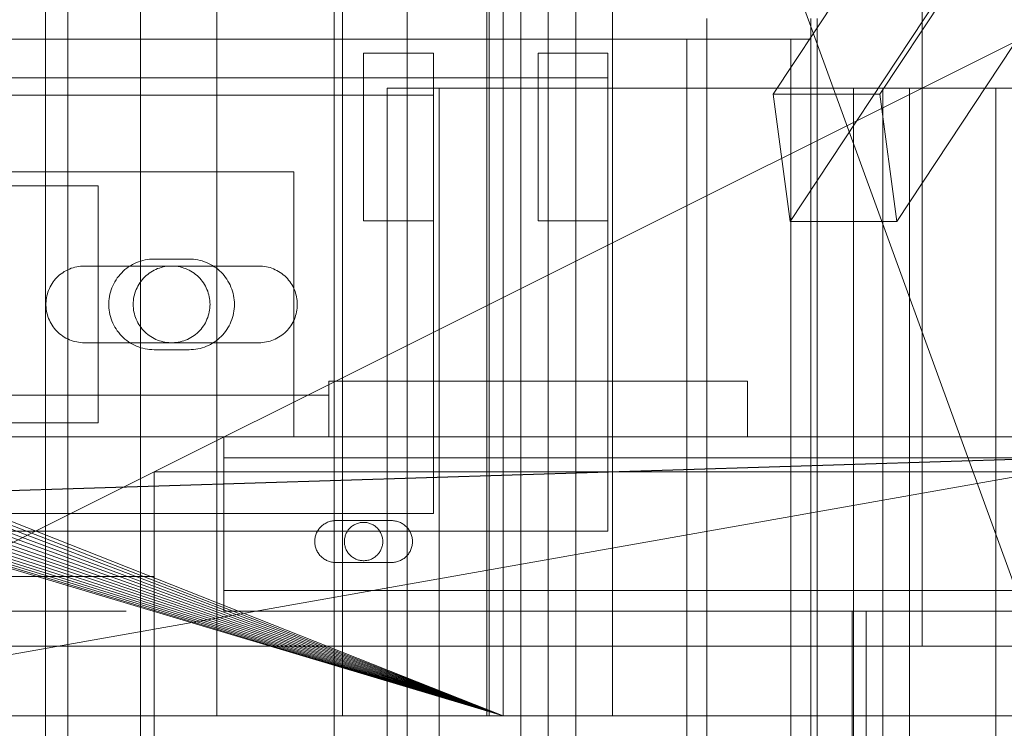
# Model space of a CAD drawing. Header units: millimetres. Extents: x -4395 to 65662, y -65530 to 6847.
# Tile 697 of 1034: x 24281 to 24422, y -17792 to -17690. Entities that reach past the tile are written whole.
import ezdxf

# ---------------------------------------------------------------- set-up
doc = ezdxf.new("R2010")
doc.units = ezdxf.units.MM
for name, color, linetype, lineweight in [('COTAS_P', 1, 'Continuous', 0), ('superior_briquetadora', 7, 'Continuous', 0), ('superior_C02', 7, 'Continuous', 0), ('superior_C05', 7, 'Continuous', 0)]:
    doc.layers.add(name, color=color, linetype=linetype, lineweight=lineweight)
doc.dimstyles.new('R19_100', dxfattribs={"dimtxt": 250, "dimasz": 150, "dimexe": 150, "dimexo": 80, "dimgap": 100, "dimtad": 1, "dimtih": 1, "dimtoh": 1, "dimdsep": 46, "dimcen": 0.09, "dimadec": 0, "dimazin": 0, "dimtfac": 1, "dimtdec": 4, "dimtofl": 0, "dimtmove": 0, "dimatfit": 3, "dimfxl": 1, "dimtolj": 1, "dimtzin": 0, "dimarcsym": 0})

# ---------------------------------------------------------------- blocks, each defined once
blk = doc.blocks.new('DIM_R33_31')
at = {"layer": 'COTAS_P'}
for p, q in [((24250.07, -17080), (24400.07, -17035)), ((26750.07, -17080), (26600.07, -17035)), ((24250.07, -17980), (24250.07, -17080)), ((24250.07, -17080), (26750.07, -17080)), ((24250.07, -17080), (24400.07, -17125)), ((26750.07, -17080), (26600.07, -17125)), ((26750.07, -17980), (26750.07, -17080))]:
    blk.add_line(p, q, dxfattribs=at)
blk.add_text('2500 P', height=250, dxfattribs=at).set_placement((25500.07, -16980))

msp = doc.modelspace()

# ---------------------------------------------------------------- linework, layer by layer
at = {"layer": 'superior_briquetadora'}
for p, q in [((24352.567, -17250), (24352.567, -17800)), ((24309.067, -17790), (24309.067, -17548)), ((24327.067, -17790), (24327.067, -17548)), ((24347.729, -17790), (24347.729, -17548)), ((24348.067, -17548), (24348.067, -17790)), ((24365.729, -17790), (24365.729, -17548)), ((25470.067, -17570), (24230.067, -17790)), ((24230.067, -17790), (24670.067, -17570)), ((24350.067, -17790), (24350.067, -17570)), ((24350.067, -17570), (24430.067, -17790)), ((24072.067, -17680), (24350.067, -17790)), ((24350.067, -17790), (24071.962, -17682.156)), ((24350.067, -17790), (24071.645, -17684.292)), ((24350.067, -17790), (24071.12, -17686.386)), ((24350.067, -17790), (24070.393, -17688.419)), ((24350.067, -17790), (24069.47, -17690.371)), ((24350.067, -17790), (24068.36, -17692.223)), ((24350.067, -17790), (24067.074, -17693.957)), ((24065.624, -17695.556), (24350.067, -17790)), ((24064.024, -17697.006), (24350.067, -17790)), ((24062.29, -17698.292), (24350.067, -17790)), ((24058.487, -17700.325), (24350.067, -17790)), ((24060.438, -17699.402), (24350.067, -17790)), ((24054.359, -17701.577), (24350.067, -17790)), ((24056.454, -17701.053), (24350.067, -17790)), ((24350.067, -17790), (23870.067, -17790)), ((25830.067, -17790), (23870.067, -17790)), ((23954.067, -17790), (25456.734, -17790)), ((24350.067, -17790), (24150.067, -17790)), ((24230.067, -17790), (24670.067, -17790)), ((24230.067, -17790), (25470.067, -17790)), ((24350.067, -17790), (24230.067, -17790)), ((24230.067, -17790), (25456.734, -17790)), ((24309.959, -17790), (24309.067, -17790)), ((24312.456, -17790), (24309.959, -17790)), ((24316.065, -17790), (24312.456, -17790)), ((24320.07, -17790), (24316.065, -17790)), ((24323.679, -17790), (24320.07, -17790)), ((24326.176, -17790), (24323.679, -17790)), ((24327.067, -17790), (24326.176, -17790)), ((24348.621, -17790), (24347.729, -17790)), ((24349.804, -17790), (24348.067, -17790)), ((24351.118, -17790), (24348.621, -17790)), ((24354.955, -17790), (24349.804, -17790)), ((24350.067, -17790), (24629.579, -17790)), ((24628.488, -17790), (24350.067, -17790)), ((24350.067, -17790), (24670.067, -17790)), ((24634.558, -17790), (24350.067, -17790)), ((24430.067, -17790), (24350.067, -17790)), ((24632.629, -17790), (24350.067, -17790)), ((24630.964, -17790), (24350.067, -17790)), ((24354.727, -17790), (24351.118, -17790)), ((24358.732, -17790), (24354.727, -17790)), ((24363.345, -17790), (24354.955, -17790)), ((24362.341, -17790), (24358.732, -17790)), ((24364.838, -17790), (24362.341, -17790)), ((24374.689, -17790), (24363.345, -17790)), ((24365.729, -17790), (24364.838, -17790)), ((24388.599, -17790), (24374.689, -17790)), ((24404.602, -17790), (24388.599, -17790)), ((24422.154, -17790), (24404.602, -17790))]:
    msp.add_line(p, q, dxfattribs=at)
at = {"layer": 'superior_C02'}
for p, q in [((24284.488, -20250), (24284.488, -15750)), ((24356.488, -15750), (24356.488, -20250)), ((24360.488, -20250), (24360.488, -15750)), ((24287.683, -17550), (24287.683, -18450)), ((24298.114, -18450), (24298.114, -17550)), ((24325.865, -18450), (24325.865, -17550)), ((24336.296, -17550), (24336.296, -18450)), ((24481.114, -17560.886), (24388.718, -17700.886)), ((24403.991, -17700.886), (24496.387, -17560.886)), ((24483.568, -17579.114), (24391.172, -17719.114)), ((24498.841, -17579.114), (24406.445, -17719.114)), ((24379.243, -17693), (24379.243, -17690)), ((24394.146, -18310), (24394.146, -17690)), ((24394.146, -17690), (24394.146, -17693)), ((24395.04, -17690), (24395.04, -18310)), ((23959.241, -17693), (24379.243, -17693)), ((24394.146, -17693), (23974.144, -17693)), ((24379.243, -17693), (24376.38, -17693)), ((24376.38, -17693), (24376.38, -18307)), ((24391.282, -17693), (24376.38, -17693)), ((24394.146, -17693), (24379.243, -17693)), ((24379.243, -18307), (24379.243, -17693)), ((24391.282, -18307), (24391.282, -17693)), ((24391.282, -17693), (24394.146, -17693)), ((24394.146, -17693), (24394.146, -18307)), ((24868.001, -17700), (24333.453, -17700)), ((24333.453, -17700), (24333.453, -18300)), ((24340.905, -17700), (24333.453, -17700)), ((24340.905, -18300), (24340.905, -17700)), ((24340.905, -17700), (24875.452, -17700)), ((24408.249, -17700), (24400.218, -17700)), ((24400.218, -17700), (24404.443, -17700)), ((24400.218, -17700), (24400.218, -18300)), ((24404.443, -17700), (24420.637, -17700)), ((24404.443, -17700), (24404.443, -18300)), ((24427.989, -17700), (24408.249, -17700)), ((24408.249, -17700), (24408.249, -18300)), ((24420.637, -17700), (24447.696, -17700)), ((24420.637, -17700), (24420.637, -18300)), ((24403.991, -17700.886), (24388.718, -17700.886)), ((24388.718, -17700.886), (24391.172, -17719.114)), ((24406.445, -17719.114), (24403.991, -17700.886)), ((24391.172, -17719.114), (24406.445, -17719.114)), ((15575.415, -17750), (24634.01, -17750)), ((24635.508, -17750), (15576.913, -17750)), ((23830.921, -17771.702), (24524.933, -17750)), ((24526.711, -17750), (23832.7, -17771.702))]:
    msp.add_line(p, q, dxfattribs=at)
at = {"layer": 'superior_C05'}
for p, q in [((24410.067, -17780), (24410.067, -17600)), ((24330.067, -17719), (24330.067, -17695)), ((24330.067, -17695), (24340.067, -17695)), ((24340.067, -17719), (24340.067, -17695)), ((24355.067, -17719), (24355.067, -17695)), ((24355.067, -17695), (24365.067, -17695)), ((24365.067, -17719), (24365.067, -17695)), ((24135.067, -17698.5), (24365.067, -17698.5)), ((24365.067, -17763.5), (24365.067, -17698.5)), ((24160.067, -17701), (24340.067, -17701)), ((24340.067, -17761), (24340.067, -17701)), ((24340.067, -17701.017), (24340.067, -17701.002)), ((24340.067, -17701.047), (24340.067, -17701.017)), ((24340.067, -17701.091), (24340.067, -17701.047)), ((24340.067, -17701.15), (24340.067, -17701.091)), ((24340.067, -17701.224), (24340.067, -17701.15)), ((24340.067, -17701.312), (24340.067, -17701.224)), ((24340.067, -17701.415), (24340.067, -17701.312)), ((24340.067, -17701.531), (24340.067, -17701.415)), ((24340.067, -17701.661), (24340.067, -17701.531)), ((24340.067, -17701.804), (24340.067, -17701.661)), ((24340.067, -17701.96), (24340.067, -17701.804)), ((24340.067, -17702.128), (24340.067, -17701.96)), ((24340.067, -17702.309), (24340.067, -17702.128)), ((24340.067, -17702.501), (24340.067, -17702.309)), ((24340.067, -17702.705), (24340.067, -17702.501)), ((24340.067, -17702.919), (24340.067, -17702.705)), ((24340.067, -17703.143), (24340.067, -17702.919)), ((24340.067, -17703.377), (24340.067, -17703.143)), ((24355.067, -17701.914), (24355.067, -17701.902)), ((24355.067, -17701.914), (24355.067, -17701.94)), ((24355.067, -17701.94), (24355.067, -17701.977)), ((24355.067, -17701.977), (24355.067, -17702.028)), ((24355.067, -17702.091), (24355.067, -17702.028)), ((24355.067, -17702.166), (24355.067, -17702.091)), ((24355.067, -17702.253), (24355.067, -17702.166)), ((24355.067, -17702.351), (24355.067, -17702.253)), ((24355.067, -17702.462), (24355.067, -17702.351)), ((24355.067, -17702.583), (24355.067, -17702.462)), ((24355.067, -17702.716), (24355.067, -17702.583)), ((24355.067, -17702.859), (24355.067, -17702.716)), ((24355.067, -17703.013), (24355.067, -17702.859)), ((24355.067, -17703.176), (24355.067, -17703.013)), ((24365.067, -17701.914), (24365.067, -17701.902)), ((24365.067, -17701.94), (24365.067, -17701.914)), ((24365.067, -17701.977), (24365.067, -17701.94)), ((24365.067, -17702.028), (24365.067, -17701.977)), ((24365.067, -17702.091), (24365.067, -17702.028)), ((24365.067, -17702.166), (24365.067, -17702.091)), ((24365.067, -17702.253), (24365.067, -17702.166)), ((24365.067, -17702.351), (24365.067, -17702.253)), ((24365.067, -17702.462), (24365.067, -17702.351)), ((24365.067, -17702.583), (24365.067, -17702.462)), ((24365.067, -17702.716), (24365.067, -17702.583)), ((24365.067, -17702.859), (24365.067, -17702.716)), ((24365.067, -17703.013), (24365.067, -17702.859)), ((24365.067, -17703.176), (24365.067, -17703.013)), ((24340.067, -17703.62), (24340.067, -17703.377)), ((24340.067, -17703.871), (24340.067, -17703.62)), ((24340.067, -17704.13), (24340.067, -17703.871)), ((24340.067, -17704.397), (24340.067, -17704.13)), ((24340.067, -17704.669), (24340.067, -17704.397)), ((24355.067, -17703.349), (24355.067, -17703.176)), ((24355.067, -17703.531), (24355.067, -17703.349)), ((24355.067, -17703.722), (24355.067, -17703.531)), ((24355.067, -17703.921), (24355.067, -17703.722)), ((24355.067, -17704.127), (24355.067, -17703.921)), ((24355.067, -17704.341), (24355.067, -17704.127)), ((24355.067, -17704.561), (24355.067, -17704.341)), ((24355.067, -17704.787), (24355.067, -17704.561)), ((24365.067, -17703.349), (24365.067, -17703.176)), ((24365.067, -17703.531), (24365.067, -17703.349)), ((24365.067, -17703.722), (24365.067, -17703.531)), ((24365.067, -17703.921), (24365.067, -17703.722)), ((24365.067, -17704.127), (24365.067, -17703.921)), ((24365.067, -17704.341), (24365.067, -17704.127)), ((24365.067, -17704.561), (24365.067, -17704.341)), ((24365.067, -17704.787), (24365.067, -17704.561)), ((24340.067, -17704.948), (24340.067, -17704.669)), ((24340.067, -17705.231), (24340.067, -17704.948)), ((24340.067, -17705.519), (24340.067, -17705.231)), ((24340.067, -17705.811), (24340.067, -17705.519)), ((24340.067, -17706.106), (24340.067, -17705.811)), ((24355.067, -17705.019), (24355.067, -17704.787)), ((24355.067, -17705.256), (24355.067, -17705.019)), ((24355.067, -17705.497), (24355.067, -17705.256)), ((24355.067, -17705.742), (24355.067, -17705.497)), ((24355.067, -17705.989), (24355.067, -17705.742)), ((24365.067, -17705.019), (24365.067, -17704.787)), ((24365.067, -17705.256), (24365.067, -17705.019)), ((24365.067, -17705.497), (24365.067, -17705.256)), ((24365.067, -17705.742), (24365.067, -17705.497)), ((24365.067, -17705.989), (24365.067, -17705.742)), ((24340.067, -17706.403), (24340.067, -17706.106)), ((24340.067, -17706.701), (24340.067, -17706.403)), ((24340.067, -17707), (24340.067, -17706.701)), ((24340.067, -17707), (24340.067, -17707.299)), ((24340.067, -17707.299), (24340.067, -17707.597)), ((24355.067, -17706.24), (24355.067, -17705.989)), ((24355.067, -17706.492), (24355.067, -17706.24)), ((24355.067, -17706.746), (24355.067, -17706.492)), ((24355.067, -17707), (24355.067, -17706.746)), ((24355.067, -17707.254), (24355.067, -17707)), ((24355.067, -17707.508), (24355.067, -17707.254)), ((24365.067, -17706.24), (24365.067, -17705.989)), ((24365.067, -17706.492), (24365.067, -17706.24)), ((24365.067, -17706.746), (24365.067, -17706.492)), ((24365.067, -17707), (24365.067, -17706.746)), ((24365.067, -17707), (24365.067, -17707.254)), ((24365.067, -17707.254), (24365.067, -17707.508)), ((24340.067, -17707.597), (24340.067, -17707.894)), ((24340.067, -17707.894), (24340.067, -17708.189)), ((24340.067, -17708.189), (24340.067, -17708.481)), ((24340.067, -17708.481), (24340.067, -17708.769)), ((24340.067, -17708.769), (24340.067, -17709.052)), ((24355.067, -17707.76), (24355.067, -17707.508)), ((24355.067, -17708.011), (24355.067, -17707.76)), ((24355.067, -17708.258), (24355.067, -17708.011)), ((24355.067, -17708.503), (24355.067, -17708.258)), ((24355.067, -17708.744), (24355.067, -17708.503)), ((24355.067, -17708.981), (24355.067, -17708.744)), ((24365.067, -17707.508), (24365.067, -17707.76)), ((24365.067, -17707.76), (24365.067, -17708.011)), ((24365.067, -17708.011), (24365.067, -17708.258)), ((24365.067, -17708.258), (24365.067, -17708.503)), ((24365.067, -17708.503), (24365.067, -17708.744)), ((24365.067, -17708.744), (24365.067, -17708.981)), ((24340.067, -17709.052), (24340.067, -17709.331)), ((24340.067, -17709.331), (24340.067, -17709.603)), ((24340.067, -17709.603), (24340.067, -17709.87)), ((24340.067, -17709.87), (24340.067, -17710.129)), ((24340.067, -17710.129), (24340.067, -17710.38)), ((24355.067, -17709.213), (24355.067, -17708.981)), ((24355.067, -17709.439), (24355.067, -17709.213)), ((24355.067, -17709.659), (24355.067, -17709.439)), ((24355.067, -17709.873), (24355.067, -17709.659)), ((24355.067, -17710.079), (24355.067, -17709.873)), ((24355.067, -17710.278), (24355.067, -17710.079)), ((24365.067, -17708.981), (24365.067, -17709.213)), ((24365.067, -17709.213), (24365.067, -17709.439)), ((24365.067, -17709.439), (24365.067, -17709.659)), ((24365.067, -17709.659), (24365.067, -17709.873)), ((24365.067, -17709.873), (24365.067, -17710.079)), ((24365.067, -17710.079), (24365.067, -17710.278)), ((24340.067, -17710.38), (24340.067, -17710.623)), ((24340.067, -17710.623), (24340.067, -17710.857)), ((24340.067, -17710.857), (24340.067, -17711.081)), ((24340.067, -17711.081), (24340.067, -17711.295)), ((24340.067, -17711.295), (24340.067, -17711.499)), ((24340.067, -17711.499), (24340.067, -17711.691)), ((24355.067, -17710.469), (24355.067, -17710.278)), ((24355.067, -17710.651), (24355.067, -17710.469)), ((24355.067, -17710.824), (24355.067, -17710.651)), ((24355.067, -17710.987), (24355.067, -17710.824)), ((24355.067, -17711.141), (24355.067, -17710.987)), ((24355.067, -17711.284), (24355.067, -17711.141)), ((24355.067, -17711.417), (24355.067, -17711.284)), ((24355.067, -17711.538), (24355.067, -17711.417)), ((24355.067, -17711.538), (24355.067, -17711.649)), ((24365.067, -17710.278), (24365.067, -17710.469)), ((24365.067, -17710.469), (24365.067, -17710.651)), ((24365.067, -17710.651), (24365.067, -17710.824)), ((24365.067, -17710.824), (24365.067, -17710.987)), ((24365.067, -17710.987), (24365.067, -17711.141)), ((24365.067, -17711.141), (24365.067, -17711.284)), ((24365.067, -17711.284), (24365.067, -17711.417)), ((24365.067, -17711.417), (24365.067, -17711.538)), ((24365.067, -17711.538), (24365.067, -17711.649)), ((24180.067, -17712), (24320.067, -17712)), ((24320.067, -17750), (24320.067, -17712)), ((24340.067, -17711.691), (24340.067, -17711.872)), ((24340.067, -17711.872), (24340.067, -17712.04)), ((24340.067, -17712.04), (24340.067, -17712.196)), ((24340.067, -17712.196), (24340.067, -17712.339)), ((24340.067, -17712.339), (24340.067, -17712.469)), ((24340.067, -17712.469), (24340.067, -17712.585)), ((24340.067, -17712.585), (24340.067, -17712.688)), ((24340.067, -17712.688), (24340.067, -17712.776)), ((24340.067, -17712.776), (24340.067, -17712.85)), ((24340.067, -17712.85), (24340.067, -17712.909)), ((24340.067, -17712.909), (24340.067, -17712.953)), ((24340.067, -17712.953), (24340.067, -17712.983)), ((24340.067, -17712.983), (24340.067, -17712.998)), ((24355.067, -17711.649), (24355.067, -17711.747)), ((24355.067, -17711.747), (24355.067, -17711.834)), ((24355.067, -17711.834), (24355.067, -17711.909)), ((24355.067, -17711.909), (24355.067, -17711.972)), ((24355.067, -17711.972), (24355.067, -17712.023)), ((24355.067, -17712.023), (24355.067, -17712.06)), ((24355.067, -17712.06), (24355.067, -17712.086)), ((24355.067, -17712.086), (24355.067, -17712.098)), ((24365.067, -17711.649), (24365.067, -17711.747)), ((24365.067, -17711.747), (24365.067, -17711.834)), ((24365.067, -17711.834), (24365.067, -17711.909)), ((24365.067, -17711.909), (24365.067, -17711.972)), ((24365.067, -17711.972), (24365.067, -17712.023)), ((24365.067, -17712.023), (24365.067, -17712.06)), ((24365.067, -17712.06), (24365.067, -17712.086)), ((24365.067, -17712.086), (24365.067, -17712.098)), ((24271.971, -17714), (24292.067, -17714)), ((24292.067, -17714), (24280.067, -17714)), ((24292.067, -17714), (24292.067, -17748)), ((24330.067, -17719), (24340.067, -17719)), ((24355.067, -17719), (24365.067, -17719)), ((24288.71, -17725.67), (24288.446, -17725.744)), ((24288.978, -17725.609), (24288.71, -17725.67)), ((24289.248, -17725.561), (24288.978, -17725.609)), ((24289.52, -17725.527), (24289.248, -17725.561)), ((24289.793, -17725.507), (24289.52, -17725.527)), ((24290.067, -17725.5), (24289.793, -17725.507)), ((24290.067, -17725.5), (24315.067, -17725.5)), ((24296.406, -17725.629), (24296.143, -17725.819)), ((24296.678, -17725.454), (24296.406, -17725.629)), ((24296.959, -17725.292), (24296.678, -17725.454)), ((24297.247, -17725.144), (24296.959, -17725.292)), ((24297.543, -17725.01), (24297.247, -17725.144)), ((24297.844, -17724.892), (24297.543, -17725.01)), ((24298.152, -17724.789), (24297.844, -17724.892)), ((24298.464, -17724.701), (24298.152, -17724.789)), ((24298.78, -17724.629), (24298.464, -17724.701)), ((24299.099, -17724.573), (24298.78, -17724.629)), ((24299.42, -17724.532), (24299.099, -17724.573)), ((24299.743, -17724.508), (24299.42, -17724.532)), ((24300.067, -17724.5), (24299.743, -17724.508)), ((24300.067, -17724.5), (24305.067, -17724.5)), ((24301.078, -17725.706), (24300.816, -17725.786)), ((24301.344, -17725.638), (24301.078, -17725.706)), ((24301.612, -17725.584), (24301.344, -17725.638)), ((24301.884, -17725.543), (24301.612, -17725.584)), ((24302.156, -17725.515), (24301.884, -17725.543)), ((24302.43, -17725.502), (24302.156, -17725.515)), ((24302.705, -17725.502), (24302.43, -17725.502)), ((24302.979, -17725.515), (24302.705, -17725.502)), ((24303.251, -17725.543), (24302.979, -17725.515)), ((24303.523, -17725.584), (24303.251, -17725.543)), ((24303.791, -17725.638), (24303.523, -17725.584)), ((24304.057, -17725.706), (24303.791, -17725.638)), ((24304.319, -17725.786), (24304.057, -17725.706)), ((24305.067, -17724.5), (24305.386, -17724.508)), ((24305.705, -17724.531), (24305.386, -17724.508)), ((24306.021, -17724.57), (24305.705, -17724.531)), ((24306.336, -17724.625), (24306.021, -17724.57)), ((24306.647, -17724.695), (24306.336, -17724.625)), ((24306.954, -17724.78), (24306.647, -17724.695)), ((24307.257, -17724.88), (24306.954, -17724.78)), ((24307.555, -17724.995), (24307.257, -17724.88)), ((24307.847, -17725.124), (24307.555, -17724.995)), ((24308.132, -17725.268), (24307.847, -17725.124)), ((24308.409, -17725.425), (24308.132, -17725.268)), ((24308.679, -17725.595), (24308.409, -17725.425)), ((24308.94, -17725.779), (24308.679, -17725.595)), ((24315.067, -17725.5), (24315.337, -17725.507)), ((24315.607, -17725.526), (24315.337, -17725.507)), ((24315.875, -17725.56), (24315.607, -17725.526)), ((24316.14, -17725.606), (24315.875, -17725.56)), ((24316.404, -17725.665), (24316.14, -17725.606)), ((24316.664, -17725.737), (24316.404, -17725.665)), ((24286.327, -17726.968), (24286.13, -17727.16)), ((24286.532, -17726.787), (24286.327, -17726.968)), ((24286.747, -17726.616), (24286.532, -17726.787)), ((24286.969, -17726.456), (24286.747, -17726.616)), ((24287.2, -17726.307), (24286.969, -17726.456)), ((24287.437, -17726.17), (24287.2, -17726.307)), ((24287.681, -17726.045), (24287.437, -17726.17)), ((24287.931, -17725.932), (24287.681, -17726.045)), ((24288.186, -17725.832), (24287.931, -17725.932)), ((24288.446, -17725.744), (24288.186, -17725.832)), ((24294.986, -17726.947), (24294.79, -17727.206)), ((24295.194, -17726.699), (24294.986, -17726.947)), ((24295.414, -17726.461), (24295.194, -17726.699)), ((24295.646, -17726.235), (24295.414, -17726.461)), ((24295.889, -17726.021), (24295.646, -17726.235)), ((24296.143, -17725.819), (24295.889, -17726.021)), ((24298.727, -17727.063), (24298.536, -17727.259)), ((24298.928, -17726.876), (24298.727, -17727.063)), ((24299.138, -17726.7), (24298.928, -17726.876)), ((24299.357, -17726.534), (24299.138, -17726.7)), ((24299.583, -17726.38), (24299.357, -17726.534)), ((24299.817, -17726.237), (24299.583, -17726.38)), ((24300.058, -17726.106), (24299.817, -17726.237)), ((24300.305, -17725.987), (24300.058, -17726.106)), ((24300.558, -17725.88), (24300.305, -17725.987)), ((24300.816, -17725.786), (24300.558, -17725.88)), ((24304.577, -17725.88), (24304.319, -17725.786)), ((24304.83, -17725.987), (24304.577, -17725.88)), ((24305.077, -17726.106), (24304.83, -17725.987)), ((24305.317, -17726.237), (24305.077, -17726.106)), ((24305.551, -17726.38), (24305.317, -17726.237)), ((24305.778, -17726.534), (24305.551, -17726.38)), ((24305.997, -17726.7), (24305.778, -17726.534)), ((24306.207, -17726.876), (24305.997, -17726.7)), ((24306.408, -17727.063), (24306.207, -17726.876)), ((24306.599, -17727.259), (24306.408, -17727.063)), ((24309.191, -17725.975), (24308.94, -17725.779)), ((24309.433, -17726.184), (24309.191, -17725.975)), ((24309.664, -17726.404), (24309.433, -17726.184)), ((24309.884, -17726.635), (24309.664, -17726.404)), ((24310.092, -17726.876), (24309.884, -17726.635)), ((24310.288, -17727.128), (24310.092, -17726.876)), ((24310.472, -17727.389), (24310.288, -17727.128)), ((24316.92, -17725.822), (24316.664, -17725.737)), ((24317.172, -17725.919), (24316.92, -17725.822)), ((24317.419, -17726.028), (24317.172, -17725.919)), ((24317.66, -17726.149), (24317.419, -17726.028)), ((24317.895, -17726.282), (24317.66, -17726.149)), ((24318.123, -17726.427), (24317.895, -17726.282)), ((24318.344, -17726.582), (24318.123, -17726.427)), ((24318.557, -17726.748), (24318.344, -17726.582)), ((24318.761, -17726.925), (24318.557, -17726.748)), ((24318.957, -17727.111), (24318.761, -17726.925)), ((24319.143, -17727.306), (24318.957, -17727.111)), ((24285.173, -17728.491), (24285.054, -17728.738)), ((24285.304, -17728.25), (24285.173, -17728.491)), ((24285.447, -17728.016), (24285.304, -17728.25)), ((24285.602, -17727.789), (24285.447, -17728.016)), ((24285.767, -17727.571), (24285.602, -17727.789)), ((24285.944, -17727.361), (24285.767, -17727.571)), ((24286.13, -17727.16), (24285.944, -17727.361)), ((24294.143, -17728.327), (24294.017, -17728.625)), ((24294.283, -17728.035), (24294.143, -17728.327)), ((24294.438, -17727.75), (24294.283, -17728.035)), ((24294.607, -17727.473), (24294.438, -17727.75)), ((24294.79, -17727.206), (24294.607, -17727.473)), ((24297.737, -17728.37), (24297.612, -17728.614)), ((24297.874, -17728.132), (24297.737, -17728.37)), ((24298.023, -17727.902), (24297.874, -17728.132)), ((24298.183, -17727.679), (24298.023, -17727.902)), ((24298.354, -17727.465), (24298.183, -17727.679)), ((24298.536, -17727.259), (24298.354, -17727.465)), ((24306.781, -17727.465), (24306.599, -17727.259)), ((24306.952, -17727.679), (24306.781, -17727.465)), ((24307.112, -17727.902), (24306.952, -17727.679)), ((24307.261, -17728.132), (24307.112, -17727.902)), ((24307.398, -17728.37), (24307.261, -17728.132)), ((24307.523, -17728.614), (24307.398, -17728.37)), ((24310.643, -17727.658), (24310.472, -17727.389)), ((24310.8, -17727.936), (24310.643, -17727.658)), ((24310.943, -17728.221), (24310.8, -17727.936)), ((24311.073, -17728.513), (24310.943, -17728.221)), ((24311.188, -17728.81), (24311.073, -17728.513)), ((24319.319, -17727.511), (24319.143, -17727.306)), ((24319.485, -17727.724), (24319.319, -17727.511)), ((24319.641, -17727.944), (24319.485, -17727.724)), ((24319.785, -17728.172), (24319.641, -17727.944)), ((24319.918, -17728.407), (24319.785, -17728.172)), ((24320.039, -17728.648), (24319.918, -17728.407)), ((24284.705, -17729.776), (24284.651, -17730.045)), ((24284.773, -17729.51), (24284.705, -17729.776)), ((24284.854, -17729.248), (24284.773, -17729.51)), ((24284.948, -17728.991), (24284.854, -17729.248)), ((24285.054, -17728.738), (24284.948, -17728.991)), ((24293.666, -17729.871), (24293.618, -17730.192)), ((24293.73, -17729.554), (24293.666, -17729.871)), ((24293.81, -17729.24), (24293.73, -17729.554)), ((24293.906, -17728.93), (24293.81, -17729.24)), ((24294.017, -17728.625), (24293.906, -17728.93)), ((24297.177, -17729.91), (24297.129, -17730.18)), ((24297.238, -17729.643), (24297.177, -17729.91)), ((24297.312, -17729.379), (24297.238, -17729.643)), ((24297.399, -17729.119), (24297.312, -17729.379)), ((24297.499, -17728.864), (24297.399, -17729.119)), ((24297.612, -17728.614), (24297.499, -17728.864)), ((24307.636, -17728.864), (24307.523, -17728.614)), ((24307.736, -17729.119), (24307.636, -17728.864)), ((24307.823, -17729.379), (24307.736, -17729.119)), ((24307.897, -17729.643), (24307.823, -17729.379)), ((24307.958, -17729.91), (24307.897, -17729.643)), ((24308.006, -17730.18), (24307.958, -17729.91)), ((24311.288, -17729.113), (24311.188, -17728.81)), ((24311.373, -17729.421), (24311.288, -17729.113)), ((24311.443, -17729.732), (24311.373, -17729.421)), ((24311.497, -17730.046), (24311.443, -17729.732)), ((24320.149, -17728.895), (24320.039, -17728.648)), ((24320.246, -17729.147), (24320.149, -17728.895)), ((24320.331, -17729.403), (24320.246, -17729.147)), ((24320.403, -17729.664), (24320.331, -17729.403)), ((24320.462, -17729.927), (24320.403, -17729.664)), ((24320.508, -17730.193), (24320.462, -17729.927)), ((24284.583, -17730.589), (24284.569, -17730.863)), ((24284.569, -17730.863), (24284.569, -17731.137)), ((24284.569, -17731.137), (24284.583, -17731.411)), ((24284.61, -17730.316), (24284.583, -17730.589)), ((24284.651, -17730.045), (24284.61, -17730.316)), ((24293.586, -17730.514), (24293.57, -17730.838)), ((24293.57, -17730.838), (24293.57, -17731.162)), ((24293.57, -17731.162), (24293.586, -17731.486)), ((24293.618, -17730.192), (24293.586, -17730.514)), ((24297.074, -17730.726), (24297.067, -17731)), ((24297.067, -17731), (24297.074, -17731.274)), ((24297.095, -17730.452), (24297.074, -17730.726)), ((24297.074, -17731.274), (24297.095, -17731.548)), ((24297.129, -17730.18), (24297.095, -17730.452)), ((24308.04, -17730.452), (24308.006, -17730.18)), ((24308.061, -17730.726), (24308.04, -17730.452)), ((24308.04, -17731.548), (24308.061, -17731.274)), ((24308.067, -17731), (24308.061, -17730.726)), ((24308.067, -17731), (24308.061, -17731.274)), ((24311.536, -17730.363), (24311.497, -17730.046)), ((24311.56, -17730.681), (24311.536, -17730.363)), ((24311.536, -17731.637), (24311.56, -17731.319)), ((24311.567, -17731), (24311.56, -17730.681)), ((24311.56, -17731.319), (24311.567, -17731)), ((24320.541, -17730.461), (24320.508, -17730.193)), ((24320.561, -17730.73), (24320.541, -17730.461)), ((24320.541, -17731.539), (24320.561, -17731.27)), ((24320.567, -17731), (24320.561, -17730.73)), ((24320.561, -17731.27), (24320.567, -17731)), ((24284.583, -17731.411), (24284.61, -17731.684)), ((24284.61, -17731.684), (24284.651, -17731.955)), ((24284.651, -17731.955), (24284.705, -17732.224)), ((24284.705, -17732.224), (24284.773, -17732.49)), ((24284.773, -17732.49), (24284.854, -17732.752)), ((24284.854, -17732.752), (24284.948, -17733.009)), ((24293.586, -17731.486), (24293.618, -17731.808)), ((24293.618, -17731.808), (24293.666, -17732.129)), ((24293.666, -17732.129), (24293.73, -17732.446)), ((24293.73, -17732.446), (24293.81, -17732.76)), ((24293.81, -17732.76), (24293.906, -17733.07)), ((24297.095, -17731.548), (24297.129, -17731.82)), ((24297.129, -17731.82), (24297.177, -17732.09)), ((24297.177, -17732.09), (24297.238, -17732.357)), ((24297.238, -17732.357), (24297.312, -17732.621)), ((24297.312, -17732.621), (24297.399, -17732.881)), ((24307.736, -17732.881), (24307.823, -17732.621)), ((24307.823, -17732.621), (24307.897, -17732.357)), ((24307.897, -17732.357), (24307.958, -17732.09)), ((24307.958, -17732.09), (24308.006, -17731.82)), ((24308.006, -17731.82), (24308.04, -17731.548)), ((24311.288, -17732.887), (24311.373, -17732.579)), ((24311.373, -17732.579), (24311.443, -17732.268)), ((24311.443, -17732.268), (24311.497, -17731.954)), ((24311.497, -17731.954), (24311.536, -17731.637)), ((24320.246, -17732.853), (24320.331, -17732.597)), ((24320.331, -17732.597), (24320.403, -17732.336)), ((24320.403, -17732.336), (24320.462, -17732.073)), ((24320.462, -17732.073), (24320.508, -17731.807)), ((24320.508, -17731.807), (24320.541, -17731.539)), ((24284.948, -17733.009), (24285.054, -17733.262)), ((24285.054, -17733.262), (24285.173, -17733.509)), ((24285.173, -17733.509), (24285.304, -17733.75)), ((24285.304, -17733.75), (24285.447, -17733.984)), ((24285.447, -17733.984), (24285.602, -17734.211)), ((24293.906, -17733.07), (24294.017, -17733.375)), ((24294.017, -17733.375), (24294.143, -17733.673)), ((24294.143, -17733.673), (24294.283, -17733.965)), ((24294.283, -17733.965), (24294.438, -17734.25)), ((24297.399, -17732.881), (24297.499, -17733.136)), ((24297.499, -17733.136), (24297.612, -17733.386)), ((24297.612, -17733.386), (24297.737, -17733.63)), ((24297.737, -17733.63), (24297.874, -17733.868)), ((24297.874, -17733.868), (24298.023, -17734.098)), ((24298.023, -17734.098), (24298.183, -17734.321)), ((24306.952, -17734.321), (24307.112, -17734.098)), ((24307.112, -17734.098), (24307.261, -17733.868)), ((24307.261, -17733.868), (24307.398, -17733.63)), ((24307.398, -17733.63), (24307.523, -17733.386)), ((24307.523, -17733.386), (24307.636, -17733.136)), ((24307.636, -17733.136), (24307.736, -17732.881)), ((24310.643, -17734.342), (24310.8, -17734.064)), ((24310.8, -17734.064), (24310.943, -17733.779)), ((24310.943, -17733.779), (24311.073, -17733.487)), ((24311.073, -17733.487), (24311.188, -17733.19)), ((24311.188, -17733.19), (24311.288, -17732.887)), ((24319.485, -17734.276), (24319.641, -17734.056)), ((24319.641, -17734.056), (24319.785, -17733.828)), ((24319.785, -17733.828), (24319.918, -17733.593)), ((24319.918, -17733.593), (24320.039, -17733.352)), ((24320.039, -17733.352), (24320.149, -17733.105)), ((24320.149, -17733.105), (24320.246, -17732.853)), ((24285.602, -17734.211), (24285.767, -17734.429)), ((24285.767, -17734.429), (24285.944, -17734.639)), ((24285.944, -17734.639), (24286.13, -17734.84)), ((24286.13, -17734.84), (24286.327, -17735.032)), ((24286.327, -17735.032), (24286.532, -17735.213)), ((24286.532, -17735.213), (24286.747, -17735.384)), ((24286.747, -17735.384), (24286.969, -17735.544)), ((24286.969, -17735.544), (24287.2, -17735.693)), ((24294.438, -17734.25), (24294.607, -17734.527)), ((24294.607, -17734.527), (24294.79, -17734.794)), ((24294.79, -17734.794), (24294.986, -17735.053)), ((24294.986, -17735.053), (24295.194, -17735.301)), ((24295.194, -17735.301), (24295.414, -17735.539)), ((24295.414, -17735.539), (24295.646, -17735.765)), ((24298.183, -17734.321), (24298.354, -17734.535)), ((24298.354, -17734.535), (24298.536, -17734.741)), ((24298.536, -17734.741), (24298.727, -17734.937)), ((24298.727, -17734.937), (24298.928, -17735.124)), ((24298.928, -17735.124), (24299.138, -17735.3)), ((24299.138, -17735.3), (24299.357, -17735.466)), ((24299.357, -17735.466), (24299.583, -17735.62)), ((24305.551, -17735.62), (24305.778, -17735.466)), ((24305.778, -17735.466), (24305.997, -17735.3)), ((24305.997, -17735.3), (24306.207, -17735.124)), ((24306.207, -17735.124), (24306.408, -17734.937)), ((24306.408, -17734.937), (24306.599, -17734.741)), ((24306.599, -17734.741), (24306.781, -17734.535)), ((24306.781, -17734.535), (24306.952, -17734.321)), ((24309.433, -17735.816), (24309.664, -17735.596)), ((24309.664, -17735.596), (24309.884, -17735.365)), ((24309.884, -17735.365), (24310.092, -17735.124)), ((24310.092, -17735.124), (24310.288, -17734.872)), ((24310.288, -17734.872), (24310.472, -17734.611)), ((24310.472, -17734.611), (24310.643, -17734.342)), ((24317.895, -17735.718), (24318.123, -17735.573)), ((24318.123, -17735.573), (24318.344, -17735.418)), ((24318.344, -17735.418), (24318.557, -17735.252)), ((24318.557, -17735.252), (24318.761, -17735.075)), ((24318.761, -17735.075), (24318.957, -17734.889)), ((24318.957, -17734.889), (24319.143, -17734.694)), ((24319.143, -17734.694), (24319.319, -17734.489)), ((24319.319, -17734.489), (24319.485, -17734.276)), ((24287.2, -17735.693), (24287.437, -17735.83)), ((24287.437, -17735.83), (24287.681, -17735.955)), ((24287.681, -17735.955), (24287.931, -17736.068)), ((24287.931, -17736.068), (24288.186, -17736.168)), ((24288.186, -17736.168), (24288.446, -17736.256)), ((24288.446, -17736.256), (24288.71, -17736.33)), ((24288.71, -17736.33), (24288.978, -17736.391)), ((24288.978, -17736.391), (24289.248, -17736.439)), ((24289.248, -17736.439), (24289.52, -17736.473)), ((24289.52, -17736.473), (24289.793, -17736.493)), ((24290.067, -17736.5), (24289.793, -17736.493)), ((24315.067, -17736.5), (24290.067, -17736.5)), ((24295.646, -17735.765), (24295.889, -17735.979)), ((24295.889, -17735.979), (24296.143, -17736.181)), ((24296.143, -17736.181), (24296.406, -17736.371)), ((24296.406, -17736.371), (24296.678, -17736.546)), ((24296.678, -17736.546), (24296.959, -17736.708)), ((24296.959, -17736.708), (24297.247, -17736.856)), ((24297.247, -17736.856), (24297.543, -17736.99)), ((24297.543, -17736.99), (24297.844, -17737.108)), ((24299.583, -17735.62), (24299.817, -17735.763)), ((24299.817, -17735.763), (24300.058, -17735.894)), ((24300.058, -17735.894), (24300.305, -17736.013)), ((24300.305, -17736.013), (24300.558, -17736.12)), ((24300.558, -17736.12), (24300.816, -17736.214)), ((24300.816, -17736.214), (24301.078, -17736.294)), ((24301.078, -17736.294), (24301.344, -17736.362)), ((24301.344, -17736.362), (24301.612, -17736.416)), ((24301.612, -17736.416), (24301.884, -17736.457)), ((24301.884, -17736.457), (24302.156, -17736.485)), ((24302.156, -17736.485), (24302.43, -17736.498)), ((24302.43, -17736.498), (24302.705, -17736.498)), ((24302.705, -17736.498), (24302.979, -17736.485)), ((24302.979, -17736.485), (24303.251, -17736.457)), ((24303.251, -17736.457), (24303.523, -17736.416)), ((24303.523, -17736.416), (24303.791, -17736.362)), ((24303.791, -17736.362), (24304.057, -17736.294)), ((24304.057, -17736.294), (24304.319, -17736.214)), ((24304.319, -17736.214), (24304.577, -17736.12)), ((24304.577, -17736.12), (24304.83, -17736.013)), ((24304.83, -17736.013), (24305.077, -17735.894)), ((24305.077, -17735.894), (24305.317, -17735.763)), ((24305.317, -17735.763), (24305.551, -17735.62)), ((24307.257, -17737.12), (24307.555, -17737.005)), ((24307.555, -17737.005), (24307.847, -17736.876)), ((24307.847, -17736.876), (24308.132, -17736.732)), ((24308.132, -17736.732), (24308.409, -17736.575)), ((24308.409, -17736.575), (24308.679, -17736.405)), ((24308.679, -17736.405), (24308.94, -17736.221)), ((24308.94, -17736.221), (24309.191, -17736.025)), ((24309.191, -17736.025), (24309.433, -17735.816)), ((24315.067, -17736.5), (24315.337, -17736.493)), ((24315.337, -17736.493), (24315.607, -17736.474)), ((24315.607, -17736.474), (24315.875, -17736.44)), ((24315.875, -17736.44), (24316.14, -17736.394)), ((24316.14, -17736.394), (24316.404, -17736.335)), ((24316.404, -17736.335), (24316.664, -17736.263)), ((24316.664, -17736.263), (24316.92, -17736.178)), ((24316.92, -17736.178), (24317.172, -17736.081)), ((24317.172, -17736.081), (24317.419, -17735.972)), ((24317.419, -17735.972), (24317.66, -17735.851)), ((24317.66, -17735.851), (24317.895, -17735.718)), ((24297.844, -17737.108), (24298.152, -17737.211)), ((24298.152, -17737.211), (24298.464, -17737.299)), ((24298.464, -17737.299), (24298.78, -17737.371)), ((24298.78, -17737.371), (24299.099, -17737.427)), ((24299.099, -17737.427), (24299.42, -17737.468)), ((24299.42, -17737.468), (24299.743, -17737.492)), ((24300.067, -17737.5), (24299.743, -17737.492)), ((24305.067, -17737.5), (24300.067, -17737.5)), ((24305.067, -17737.5), (24305.386, -17737.492)), ((24305.386, -17737.492), (24305.705, -17737.469)), ((24305.705, -17737.469), (24306.021, -17737.43)), ((24306.021, -17737.43), (24306.336, -17737.375)), ((24306.336, -17737.375), (24306.647, -17737.305)), ((24306.647, -17737.305), (24306.954, -17737.22)), ((24306.954, -17737.22), (24307.257, -17737.12)), ((24325.067, -17750), (24325.067, -17742)), ((24325.067, -17742), (24385.067, -17742)), ((24365.067, -17750), (24365.067, -17742)), ((24365.067, -17742), (24385.067, -17742)), ((24385.067, -17750), (24385.067, -17742)), ((24250.067, -17744), (24325.067, -17744)), ((24325.067, -17744), (24325.067, -17750)), ((24292.067, -17748), (24271.971, -17748)), ((24292.067, -17748), (24280.067, -17748)), ((24180.067, -17750), (24320.067, -17750)), ((24250.067, -17750), (24325.067, -17750)), ((24310.067, -17775), (24310.067, -17750)), ((24310.067, -17750), (26690.067, -17750)), ((24325.067, -17750), (24385.067, -17750)), ((24365.067, -17750), (24385.067, -17750)), ((24310.067, -17753), (24310.067, -17772)), ((24310.067, -17753), (26690.067, -17753)), ((24300.067, -18205), (24300.067, -17755)), ((24300.067, -17755), (26700.067, -17755)), ((24300.067, -17755), (24899.317, -17755)), ((24310.067, -17772), (24310.067, -17755)), ((24310.067, -17755), (26690.067, -17755)), ((24160.067, -17761), (24340.067, -17761)), ((24324.633, -17762.365), (24324.503, -17762.44)), ((24324.766, -17762.297), (24324.633, -17762.365)), ((24324.902, -17762.236), (24324.766, -17762.297)), ((24325.041, -17762.181), (24324.902, -17762.236)), ((24325.183, -17762.133), (24325.041, -17762.181)), ((24325.327, -17762.093), (24325.183, -17762.133)), ((24325.473, -17762.059), (24325.327, -17762.093)), ((24325.62, -17762.034), (24325.473, -17762.059)), ((24325.769, -17762.015), (24325.62, -17762.034)), ((24325.918, -17762.004), (24325.769, -17762.015)), ((24326.067, -17762), (24325.918, -17762.004)), ((24326.067, -17762), (24334.067, -17762)), ((24329.192, -17762.393), (24329.063, -17762.44)), ((24329.323, -17762.353), (24329.192, -17762.393)), ((24329.456, -17762.319), (24329.323, -17762.353)), ((24329.59, -17762.292), (24329.456, -17762.319)), ((24329.726, -17762.271), (24329.59, -17762.292)), ((24329.862, -17762.258), (24329.726, -17762.271)), ((24329.999, -17762.251), (24329.862, -17762.258)), ((24330.136, -17762.251), (24329.999, -17762.251)), ((24330.273, -17762.258), (24330.136, -17762.251)), ((24330.409, -17762.271), (24330.273, -17762.258)), ((24330.545, -17762.292), (24330.409, -17762.271)), ((24330.679, -17762.319), (24330.545, -17762.292)), ((24330.812, -17762.353), (24330.679, -17762.319)), ((24330.943, -17762.393), (24330.812, -17762.353)), ((24331.072, -17762.44), (24330.943, -17762.393)), ((24334.067, -17762), (24334.215, -17762.004)), ((24334.362, -17762.014), (24334.215, -17762.004)), ((24334.508, -17762.032), (24334.362, -17762.014)), ((24334.653, -17762.058), (24334.508, -17762.032)), ((24334.796, -17762.09), (24334.653, -17762.058)), ((24334.938, -17762.129), (24334.796, -17762.09)), ((24335.078, -17762.175), (24334.938, -17762.129)), ((24335.216, -17762.228), (24335.078, -17762.175)), ((24335.35, -17762.288), (24335.216, -17762.228)), ((24335.482, -17762.354), (24335.35, -17762.288)), ((24335.61, -17762.427), (24335.482, -17762.354)), ((24135.067, -17763.5), (24365.067, -17763.5)), ((24323.333, -17763.766), (24323.275, -17763.904)), ((24323.398, -17763.631), (24323.333, -17763.766)), ((24323.469, -17763.5), (24323.398, -17763.631)), ((24323.547, -17763.372), (24323.469, -17763.5)), ((24323.632, -17763.249), (24323.547, -17763.372)), ((24323.722, -17763.13), (24323.632, -17763.249)), ((24323.818, -17763.015), (24323.722, -17763.13)), ((24323.92, -17762.905), (24323.818, -17763.015)), ((24324.027, -17762.801), (24323.92, -17762.905)), ((24324.139, -17762.702), (24324.027, -17762.801)), ((24324.256, -17762.609), (24324.139, -17762.702)), ((24324.378, -17762.521), (24324.256, -17762.609)), ((24324.503, -17762.44), (24324.378, -17762.521)), ((24327.59, -17763.807), (24327.533, -17763.932)), ((24327.652, -17763.685), (24327.59, -17763.807)), ((24327.721, -17763.566), (24327.652, -17763.685)), ((24327.795, -17763.451), (24327.721, -17763.566)), ((24327.875, -17763.34), (24327.795, -17763.451)), ((24327.961, -17763.232), (24327.875, -17763.34)), ((24328.052, -17763.13), (24327.961, -17763.232)), ((24328.147, -17763.031), (24328.052, -17763.13)), ((24328.248, -17762.938), (24328.147, -17763.031)), ((24328.353, -17762.85), (24328.248, -17762.938)), ((24328.462, -17762.767), (24328.353, -17762.85)), ((24328.575, -17762.69), (24328.462, -17762.767)), ((24328.692, -17762.618), (24328.575, -17762.69)), ((24328.813, -17762.553), (24328.692, -17762.618)), ((24328.936, -17762.493), (24328.813, -17762.553)), ((24329.063, -17762.44), (24328.936, -17762.493)), ((24331.199, -17762.493), (24331.072, -17762.44)), ((24331.322, -17762.553), (24331.199, -17762.493)), ((24331.442, -17762.618), (24331.322, -17762.553)), ((24331.559, -17762.69), (24331.442, -17762.618)), ((24331.673, -17762.767), (24331.559, -17762.69)), ((24331.782, -17762.85), (24331.673, -17762.767)), ((24331.887, -17762.938), (24331.782, -17762.85)), ((24331.988, -17763.031), (24331.887, -17762.938)), ((24332.083, -17763.13), (24331.988, -17763.031)), ((24332.174, -17763.232), (24332.083, -17763.13)), ((24332.26, -17763.34), (24332.174, -17763.232)), ((24332.34, -17763.451), (24332.26, -17763.34)), ((24332.414, -17763.566), (24332.34, -17763.451)), ((24332.483, -17763.685), (24332.414, -17763.566)), ((24332.545, -17763.807), (24332.483, -17763.685)), ((24332.602, -17763.932), (24332.545, -17763.807)), ((24335.734, -17762.506), (24335.61, -17762.427)), ((24335.855, -17762.59), (24335.734, -17762.506)), ((24335.971, -17762.681), (24335.855, -17762.59)), ((24336.082, -17762.777), (24335.971, -17762.681)), ((24336.189, -17762.879), (24336.082, -17762.777)), ((24336.29, -17762.985), (24336.189, -17762.879)), ((24336.387, -17763.097), (24336.29, -17762.985)), ((24336.477, -17763.213), (24336.387, -17763.097)), ((24336.562, -17763.333), (24336.477, -17763.213)), ((24336.641, -17763.458), (24336.562, -17763.333)), ((24336.713, -17763.586), (24336.641, -17763.458)), ((24336.779, -17763.717), (24336.713, -17763.586)), ((24336.839, -17763.852), (24336.779, -17763.717)), ((24323.076, -17764.776), (24323.068, -17764.925)), ((24323.068, -17764.925), (24323.068, -17765.075)), ((24323.068, -17765.075), (24323.076, -17765.224)), ((24323.091, -17764.627), (24323.076, -17764.776)), ((24323.113, -17764.479), (24323.091, -17764.627)), ((24323.143, -17764.332), (24323.113, -17764.479)), ((24323.18, -17764.187), (24323.143, -17764.332)), ((24323.224, -17764.045), (24323.18, -17764.187)), ((24323.275, -17763.904), (24323.224, -17764.045)), ((24327.321, -17764.863), (24327.317, -17765)), ((24327.317, -17765), (24327.321, -17765.137)), ((24327.331, -17764.726), (24327.321, -17764.863)), ((24327.321, -17765.137), (24327.331, -17765.274)), ((24327.348, -17764.59), (24327.331, -17764.726)), ((24327.372, -17764.455), (24327.348, -17764.59)), ((24327.403, -17764.321), (24327.372, -17764.455)), ((24327.44, -17764.189), (24327.403, -17764.321)), ((24327.483, -17764.059), (24327.44, -17764.189)), ((24327.533, -17763.932), (24327.483, -17764.059)), ((24332.652, -17764.059), (24332.602, -17763.932)), ((24332.695, -17764.189), (24332.652, -17764.059)), ((24332.732, -17764.321), (24332.695, -17764.189)), ((24332.763, -17764.455), (24332.732, -17764.321)), ((24332.787, -17764.59), (24332.763, -17764.455)), ((24332.804, -17764.726), (24332.787, -17764.59)), ((24332.814, -17764.863), (24332.804, -17764.726)), ((24332.804, -17765.274), (24332.814, -17765.137)), ((24332.817, -17765), (24332.814, -17764.863)), ((24332.817, -17765), (24332.814, -17765.137)), ((24336.892, -17763.989), (24336.839, -17763.852)), ((24336.938, -17764.129), (24336.892, -17763.989)), ((24336.978, -17764.271), (24336.938, -17764.129)), ((24337.01, -17764.415), (24336.978, -17764.271)), ((24337.035, -17764.56), (24337.01, -17764.415)), ((24337.053, -17764.706), (24337.035, -17764.56)), ((24337.064, -17764.853), (24337.053, -17764.706)), ((24337.053, -17765.294), (24337.064, -17765.147)), ((24337.067, -17765), (24337.064, -17764.853)), ((24337.067, -17765), (24337.064, -17765.147)), ((24323.076, -17765.224), (24323.091, -17765.373)), ((24323.091, -17765.373), (24323.113, -17765.521)), ((24323.113, -17765.521), (24323.143, -17765.668)), ((24323.143, -17765.668), (24323.18, -17765.813)), ((24323.18, -17765.813), (24323.224, -17765.955)), ((24323.224, -17765.955), (24323.275, -17766.096)), ((24323.275, -17766.096), (24323.333, -17766.234)), ((24323.333, -17766.234), (24323.398, -17766.369)), ((24323.398, -17766.369), (24323.469, -17766.5)), ((24323.469, -17766.5), (24323.547, -17766.628)), ((24327.331, -17765.274), (24327.348, -17765.41)), ((24327.348, -17765.41), (24327.372, -17765.545)), ((24327.372, -17765.545), (24327.403, -17765.679)), ((24327.403, -17765.679), (24327.44, -17765.811)), ((24327.44, -17765.811), (24327.483, -17765.941)), ((24327.483, -17765.941), (24327.533, -17766.068)), ((24327.533, -17766.068), (24327.59, -17766.193)), ((24327.59, -17766.193), (24327.652, -17766.315)), ((24327.652, -17766.315), (24327.721, -17766.434)), ((24327.721, -17766.434), (24327.795, -17766.549)), ((24327.795, -17766.549), (24327.875, -17766.66)), ((24332.26, -17766.66), (24332.34, -17766.549)), ((24332.34, -17766.549), (24332.414, -17766.434)), ((24332.414, -17766.434), (24332.483, -17766.315)), ((24332.483, -17766.315), (24332.545, -17766.193)), ((24332.545, -17766.193), (24332.602, -17766.068)), ((24332.602, -17766.068), (24332.652, -17765.941)), ((24332.652, -17765.941), (24332.695, -17765.811)), ((24332.695, -17765.811), (24332.732, -17765.679)), ((24332.732, -17765.679), (24332.763, -17765.545)), ((24332.763, -17765.545), (24332.787, -17765.41)), ((24332.787, -17765.41), (24332.804, -17765.274)), ((24336.562, -17766.667), (24336.641, -17766.542)), ((24336.641, -17766.542), (24336.713, -17766.414)), ((24336.713, -17766.414), (24336.779, -17766.283)), ((24336.779, -17766.283), (24336.839, -17766.148)), ((24336.839, -17766.148), (24336.892, -17766.011)), ((24336.892, -17766.011), (24336.938, -17765.871)), ((24336.938, -17765.871), (24336.978, -17765.729)), ((24336.978, -17765.729), (24337.01, -17765.585)), ((24337.01, -17765.585), (24337.035, -17765.44)), ((24337.035, -17765.44), (24337.053, -17765.294)), ((24323.547, -17766.628), (24323.632, -17766.751)), ((24323.632, -17766.751), (24323.722, -17766.87)), ((24323.722, -17766.87), (24323.818, -17766.985)), ((24323.818, -17766.985), (24323.92, -17767.095)), ((24323.92, -17767.095), (24324.027, -17767.199)), ((24324.027, -17767.199), (24324.139, -17767.298)), ((24324.139, -17767.298), (24324.256, -17767.391)), ((24324.256, -17767.391), (24324.378, -17767.479)), ((24324.378, -17767.479), (24324.503, -17767.56)), ((24324.503, -17767.56), (24324.633, -17767.635)), ((24324.633, -17767.635), (24324.766, -17767.703)), ((24324.766, -17767.703), (24324.902, -17767.764)), ((24324.902, -17767.764), (24325.041, -17767.819)), ((24325.041, -17767.819), (24325.183, -17767.867)), ((24325.183, -17767.867), (24325.327, -17767.907)), ((24325.327, -17767.907), (24325.473, -17767.941)), ((24325.473, -17767.941), (24325.62, -17767.966)), ((24325.62, -17767.966), (24325.769, -17767.985)), ((24325.769, -17767.985), (24325.918, -17767.996)), ((24325.918, -17767.996), (24326.067, -17768)), ((24326.067, -17768), (24334.067, -17768)), ((24327.875, -17766.66), (24327.961, -17766.768)), ((24327.961, -17766.768), (24328.052, -17766.87)), ((24328.052, -17766.87), (24328.147, -17766.969)), ((24328.147, -17766.969), (24328.248, -17767.062)), ((24328.248, -17767.062), (24328.353, -17767.15)), ((24328.353, -17767.15), (24328.462, -17767.233)), ((24328.462, -17767.233), (24328.575, -17767.31)), ((24328.575, -17767.31), (24328.692, -17767.382)), ((24328.692, -17767.382), (24328.813, -17767.447)), ((24328.813, -17767.447), (24328.936, -17767.507)), ((24328.936, -17767.507), (24329.063, -17767.56)), ((24329.063, -17767.56), (24329.192, -17767.607)), ((24329.192, -17767.607), (24329.323, -17767.647)), ((24329.323, -17767.647), (24329.456, -17767.681)), ((24329.456, -17767.681), (24329.59, -17767.708)), ((24329.59, -17767.708), (24329.726, -17767.729)), ((24329.726, -17767.729), (24329.862, -17767.742)), ((24329.862, -17767.742), (24329.999, -17767.749)), ((24329.999, -17767.749), (24330.136, -17767.749)), ((24330.136, -17767.749), (24330.273, -17767.742)), ((24330.273, -17767.742), (24330.409, -17767.729)), ((24330.409, -17767.729), (24330.545, -17767.708)), ((24330.545, -17767.708), (24330.679, -17767.681)), ((24330.679, -17767.681), (24330.812, -17767.647)), ((24330.812, -17767.647), (24330.943, -17767.607)), ((24330.943, -17767.607), (24331.072, -17767.56)), ((24331.072, -17767.56), (24331.199, -17767.507)), ((24331.199, -17767.507), (24331.322, -17767.447)), ((24331.322, -17767.447), (24331.442, -17767.382)), ((24331.442, -17767.382), (24331.559, -17767.31)), ((24331.559, -17767.31), (24331.673, -17767.233)), ((24331.673, -17767.233), (24331.782, -17767.15)), ((24331.782, -17767.15), (24331.887, -17767.062)), ((24331.887, -17767.062), (24331.988, -17766.969)), ((24331.988, -17766.969), (24332.083, -17766.87)), ((24332.083, -17766.87), (24332.174, -17766.768)), ((24332.174, -17766.768), (24332.26, -17766.66)), ((24334.067, -17768), (24334.215, -17767.996)), ((24334.215, -17767.996), (24334.362, -17767.986)), ((24334.362, -17767.986), (24334.508, -17767.968)), ((24334.508, -17767.968), (24334.653, -17767.942)), ((24334.653, -17767.942), (24334.796, -17767.91)), ((24334.796, -17767.91), (24334.938, -17767.871)), ((24334.938, -17767.871), (24335.078, -17767.825)), ((24335.078, -17767.825), (24335.216, -17767.772)), ((24335.216, -17767.772), (24335.35, -17767.712)), ((24335.35, -17767.712), (24335.482, -17767.646)), ((24335.482, -17767.646), (24335.61, -17767.573)), ((24335.61, -17767.573), (24335.734, -17767.494)), ((24335.734, -17767.494), (24335.855, -17767.41)), ((24335.855, -17767.41), (24335.971, -17767.319)), ((24335.971, -17767.319), (24336.082, -17767.223)), ((24336.082, -17767.223), (24336.189, -17767.121)), ((24336.189, -17767.121), (24336.29, -17767.015)), ((24336.29, -17767.015), (24336.387, -17766.903)), ((24336.387, -17766.903), (24336.477, -17766.787)), ((24336.477, -17766.787), (24336.562, -17766.667)), ((24281.383, -17770), (24279.661, -17770)), ((24280.258, -17770), (24282.207, -17770)), ((24283.026, -17770), (24281.383, -17770)), ((24282.207, -17770), (24284.076, -17770)), ((24284.587, -17770), (24283.026, -17770)), ((24284.076, -17770), (24285.861, -17770)), ((24286.063, -17770), (24284.587, -17770)), ((24285.861, -17770), (24287.557, -17770)), ((24287.449, -17770), (24286.063, -17770)), ((24288.742, -17770), (24287.449, -17770)), ((24287.557, -17770), (24289.159, -17770)), ((24289.939, -17770), (24288.742, -17770)), ((24289.159, -17770), (24290.664, -17770)), ((24291.037, -17770), (24289.939, -17770)), ((24290.664, -17770), (24292.069, -17770)), ((24292.033, -17770), (24291.037, -17770)), ((24292.925, -17770), (24292.033, -17770)), ((24292.069, -17770), (24293.369, -17770)), ((24293.71, -17770), (24292.925, -17770)), ((24293.369, -17770), (24294.561, -17770)), ((24294.387, -17770), (24293.71, -17770)), ((24294.953, -17770), (24294.387, -17770)), ((24294.561, -17770), (24295.643, -17770)), ((24295.408, -17770), (24294.953, -17770)), ((24295.75, -17770), (24295.408, -17770)), ((24295.643, -17770), (24296.611, -17770)), ((24295.979, -17770), (24295.75, -17770)), ((24296.093, -17770), (24295.979, -17770)), ((24296.611, -17770), (24297.464, -17770)), ((24297.464, -17770), (24298.199, -17770)), ((24298.199, -17770), (24298.814, -17770)), ((24298.814, -17770), (24299.308, -17770)), ((24299.308, -17770), (24299.679, -17770)), ((24299.679, -17770), (24299.928, -17770)), ((24299.928, -17770), (24300.052, -17770)), ((24310.067, -17772), (26690.067, -17772)), ((24310.067, -17775), (24310.067, -17772)), ((24279.636, -17775), (24281.355, -17775)), ((24281.355, -17775), (24282.997, -17775)), ((24282.997, -17775), (24284.557, -17775)), ((24284.557, -17775), (24286.032, -17775)), ((24286.032, -17775), (24287.417, -17775)), ((24287.417, -17775), (24288.709, -17775)), ((24288.709, -17775), (24289.905, -17775)), ((24289.905, -17775), (24291.002, -17775)), ((24291.002, -17775), (24291.997, -17775)), ((24291.997, -17775), (24292.888, -17775)), ((24292.888, -17775), (24293.672, -17775)), ((24293.672, -17775), (24294.348, -17775)), ((24294.348, -17775), (24294.914, -17775)), ((24294.914, -17775), (24295.369, -17775)), ((24295.369, -17775), (24295.71, -17775)), ((24295.71, -17775), (24295.939, -17775)), ((24295.939, -17775), (24296.053, -17775)), ((24310.067, -17775), (26690.067, -17775)), ((24400.067, -18185), (24400.067, -17775)), ((24400.067, -17775), (24440.067, -17775)), ((24402.067, -17775), (24438.067, -17775)), ((24402.067, -18185), (24402.067, -17775)), ((24250.067, -17780), (26750.067, -17780)), ((24279.636, -17780), (24281.355, -17780)), ((24281.355, -17780), (24282.997, -17780)), ((24282.997, -17780), (24284.557, -17780)), ((24284.557, -17780), (24286.032, -17780)), ((24286.032, -17780), (24287.417, -17780)), ((24287.417, -17780), (24288.709, -17780)), ((24288.709, -17780), (24289.905, -17780)), ((24289.905, -17780), (24291.002, -17780)), ((24291.002, -17780), (24291.997, -17780)), ((24291.997, -17780), (24292.888, -17780)), ((24292.888, -17780), (24293.672, -17780)), ((24293.672, -17780), (24294.348, -17780)), ((24294.348, -17780), (24294.914, -17780)), ((24294.914, -17780), (24295.369, -17780)), ((24295.369, -17780), (24295.71, -17780)), ((24295.71, -17780), (24295.939, -17780)), ((24295.939, -17780), (24296.053, -17780)), ((24590.067, -17780), (24410.067, -17780))]:
    msp.add_line(p, q, dxfattribs=at)

# ---------------------------------------------------------------- dimensions: what is measured, and where the dimension line sits
at = {"layer": 'COTAS_P'}
dim = msp.add_aligned_dim(p1=(24250.067, -17980), p2=(26750.067, -17980), distance=900, text='<> P', dimstyle='R19_100', dxfattribs=at)
dim.commit()
dim.dimension.update_dxf_attribs({"geometry": 'DIM_R33_31', "text_midpoint": (25500.067, -17080)})

doc.saveas('drawing.dxf')
